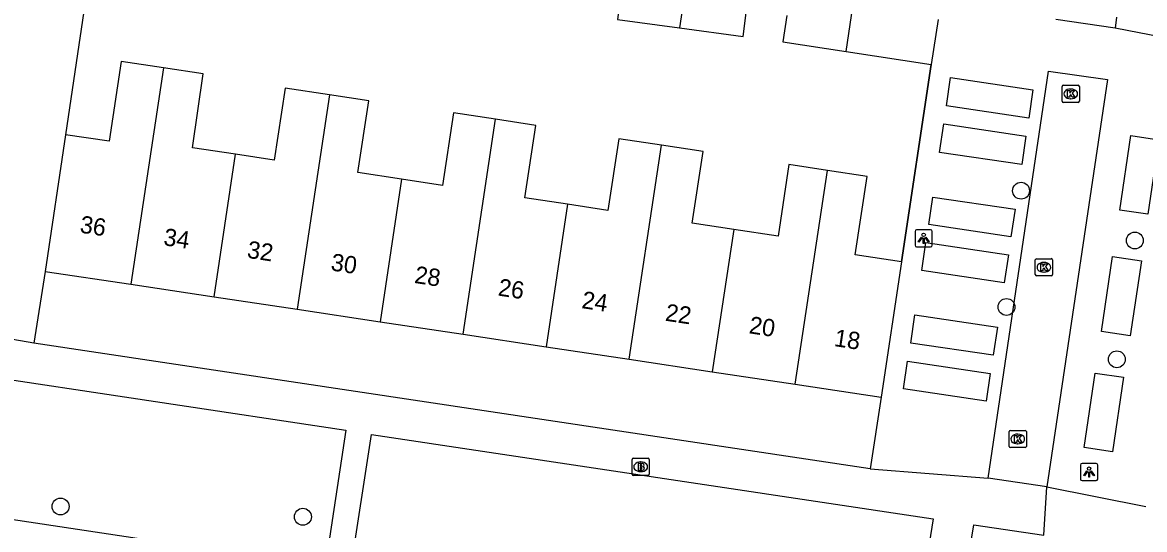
# Model space of a CAD drawing. Extents: x 163010 to 163853, y 382793 to 383982.
# Drawn here: x 163616.4 to 163681.5, y 383210.8 to 383240.2 of the extents above; entities that cross this region are included whole.
import ezdxf

# ---------------------------------------------------------------- set-up
doc = ezdxf.new("R2010")
doc.units = 0
for name, color, linetype in [('IMGEO_Boom', 7, 'Continuous'), ('IMGEO_Brandkraan', 7, 'Continuous'), ('IMGEO_Kolk', 7, 'Continuous'), ('IMGEO_Lichtpunt', 7, 'Continuous'), ('IMGEO_Muur', 7, 'Continuous'), ('IMGEO_Pand', 7, 'Continuous'), ('IMGEO_Pand_nummerreeks', 7, 'Continuous'), ('IMGEO_Rijbaan_lokaal_open', 7, 'Continuous'), ('IMGEO_Voetpad_open', 7, 'Continuous')]:
    doc.layers.add(name, color=color, linetype=linetype)

msp = doc.modelspace()

# ---------------------------------------------------------------- linework, layer by layer
at = {"layer": 'IMGEO_Boom'}
for centre in [(163674.295, 383230.407), (163680.89, 383227.521), (163673.454, 383223.671), (163679.842, 383220.639), (163618.653, 383212.115), (163632.69, 383211.52)]:
    msp.add_circle(centre, 0.489, dxfattribs=at)
at = {"layer": 'IMGEO_Brandkraan'}
for p, q in [((163651.759, 383213.986), (163651.759, 383214.838)), ((163651.834, 383214.912), (163652.686, 383214.912)), ((163652.247, 383214.692), (163652.272, 383214.692)), ((163652.76, 383214.838), (163652.76, 383213.986)), ((163652.686, 383213.912), (163651.834, 383213.912)), ((163652.27, 383214.132), (163652.245, 383214.132))]:
    msp.add_line(p, q, dxfattribs=at)
for points in [[(163651.759, 383213.986), (163651.759, 383214.838)], [(163651.834, 383214.912), (163652.686, 383214.912)], [(163652.107, 383214.612), (163652.107, 383214.212), (163652.32, 383214.212)], [(163652.338, 383214.612), (163652.107, 383214.612)], [(163652.286, 383214.531), (163652.232, 383214.531), (163652.232, 383214.455)], [(163652.232, 383214.455), (163652.285, 383214.455)], [(163652.76, 383214.838), (163652.76, 383213.986)], [(163652.686, 383213.912), (163651.834, 383213.912)], [(163652.294, 383214.379), (163652.232, 383214.379), (163652.232, 383214.298)], [(163652.232, 383214.298), (163652.294, 383214.298)]]:
    msp.add_lwpolyline(points, dxfattribs=at)
for centre, radius, start, end in [((163651.836, 383214.836), 0.0765, 91.55205, 178.44795), ((163651.836, 383214.836), 0.0765, 91.55205, 178.44795), ((163652.287, 383214.493), 0.0379, 267.82845, 90.93552), ((163652.342, 383214.467), 0.145, 59.4692, 91.53667), ((163652.367, 383214.514), 0.0922, 285.51372, 58.15012), ((163652.684, 383214.836), 0.0765, 1.55205, 88.44795), ((163652.684, 383214.836), 0.0765, 1.55205, 88.44795), ((163651.836, 383213.988), 0.0765, 181.55205, 268.44795), ((163651.836, 383213.988), 0.0765, 181.55205, 268.44795), ((163652.295, 383214.338), 0.0404, 269.87594, 90.50774), ((163652.326, 383214.463), 0.251, 268.66757, 293.53466), ((163652.372, 383214.322), 0.105, 301.31148, 78.98903), ((163652.684, 383213.988), 0.0765, 271.55205, 358.44795), ((163652.684, 383213.988), 0.0765, 271.55205, 358.44795)]:
    msp.add_arc(centre, radius, start, end, dxfattribs=at)
for centre, major_axis, ratio, start_param, end_param in [((163652.246, 383214.412), (-0.387, 0.002), 0.722429, 4.712389, 7.853982), ((163652.271, 383214.412), (-0.39, 0.002), 0.717154, 1.570796, 4.712389)]:
    msp.add_ellipse(centre, major_axis=major_axis, ratio=ratio, start_param=start_param, end_param=end_param, dxfattribs=at)
at = {"layer": 'IMGEO_Kolk'}
for p, q in [((163676.673, 383235.592), (163676.673, 383236.444)), ((163676.748, 383236.518), (163677.6, 383236.518)), ((163677.161, 383236.298), (163677.186, 383236.298)), ((163677.674, 383236.444), (163677.674, 383235.592)), ((163677.6, 383235.518), (163676.748, 383235.518)), ((163677.184, 383235.738), (163677.159, 383235.738)), ((163675.121, 383225.544), (163675.121, 383226.396)), ((163675.196, 383226.47), (163676.048, 383226.47)), ((163675.609, 383226.25), (163675.634, 383226.25)), ((163676.122, 383226.396), (163676.122, 383225.544)), ((163675.632, 383225.69), (163675.607, 383225.69)), ((163676.048, 383225.47), (163675.196, 383225.47)), ((163673.601, 383215.598), (163673.601, 383216.45)), ((163673.676, 383216.524), (163674.528, 383216.524)), ((163674.602, 383216.45), (163674.602, 383215.598)), ((163674.112, 383215.744), (163674.087, 383215.744)), ((163674.089, 383216.304), (163674.114, 383216.304)), ((163674.528, 383215.524), (163673.676, 383215.524))]:
    msp.add_line(p, q, dxfattribs=at)
for points in [[(163676.673, 383235.592), (163676.673, 383236.444)], [(163676.748, 383236.518), (163677.6, 383236.518)], [(163676.994, 383236.218), (163677.117, 383236.218), (163677.117, 383236.067), (163677.247, 383236.218), (163677.411, 383236.218), (163677.265, 383236.067), (163677.418, 383235.818), (163677.266, 383235.818), (163677.181, 383235.982), (163677.117, 383235.915), (163677.117, 383235.818), (163676.994, 383235.818), (163676.994, 383236.218)], [(163677.674, 383236.444), (163677.674, 383235.592)], [(163677.6, 383235.518), (163676.748, 383235.518)], [(163675.121, 383225.544), (163675.121, 383226.396)], [(163675.196, 383226.47), (163676.048, 383226.47)], [(163675.442, 383226.17), (163675.565, 383226.17), (163675.565, 383226.019), (163675.695, 383226.17), (163675.859, 383226.17), (163675.713, 383226.019), (163675.866, 383225.77), (163675.714, 383225.77), (163675.629, 383225.934), (163675.565, 383225.867), (163675.565, 383225.77), (163675.442, 383225.77), (163675.442, 383226.17)], [(163676.122, 383226.396), (163676.122, 383225.544)], [(163676.048, 383225.47), (163675.196, 383225.47)], [(163673.601, 383215.598), (163673.601, 383216.45)], [(163673.676, 383216.524), (163674.528, 383216.524)], [(163674.602, 383216.45), (163674.602, 383215.598)], [(163673.922, 383216.224), (163674.045, 383216.224), (163674.045, 383216.073), (163674.175, 383216.224), (163674.339, 383216.224), (163674.193, 383216.073), (163674.346, 383215.824), (163674.194, 383215.824), (163674.109, 383215.988), (163674.045, 383215.921), (163674.045, 383215.824), (163673.922, 383215.824), (163673.922, 383216.224)], [(163674.528, 383215.524), (163673.676, 383215.524)]]:
    msp.add_lwpolyline(points, dxfattribs=at)
for centre, start, end in [((163676.75, 383236.442), 91.55205, 178.44795), ((163676.75, 383236.442), 91.55205, 178.44795), ((163677.598, 383236.442), 1.55205, 88.44795), ((163677.598, 383236.442), 1.55205, 88.44795), ((163676.75, 383235.594), 181.55205, 268.44795), ((163676.75, 383235.594), 181.55205, 268.44795), ((163677.598, 383235.594), 271.55205, 358.44795), ((163677.598, 383235.594), 271.55205, 358.44795), ((163675.198, 383226.394), 91.55205, 178.44795), ((163675.198, 383226.394), 91.55205, 178.44795), ((163676.046, 383226.394), 1.55205, 88.44795), ((163676.046, 383226.394), 1.55205, 88.44795), ((163675.198, 383225.546), 181.55205, 268.44795), ((163675.198, 383225.546), 181.55205, 268.44795), ((163676.046, 383225.546), 271.55205, 358.44795), ((163676.046, 383225.546), 271.55205, 358.44795), ((163673.678, 383216.448), 91.55205, 178.44795), ((163673.678, 383216.448), 91.55205, 178.44795), ((163674.526, 383216.448), 1.55205, 88.44795), ((163674.526, 383216.448), 1.55205, 88.44795), ((163673.678, 383215.6), 181.55205, 268.44795), ((163673.678, 383215.6), 181.55205, 268.44795), ((163674.526, 383215.6), 271.55205, 358.44795), ((163674.526, 383215.6), 271.55205, 358.44795)]:
    msp.add_arc(centre, 0.0765, start, end, dxfattribs=at)
for centre, major_axis, ratio, start_param, end_param in [((163677.16, 383236.018), (-0.387, 0.002), 0.722429, 4.712389, 7.853982), ((163677.185, 383236.018), (-0.39, 0.002), 0.717154, 1.570796, 4.712389), ((163675.608, 383225.97), (-0.387, 0.002), 0.722429, 4.712389, 7.853982), ((163675.633, 383225.97), (-0.39, 0.002), 0.717154, 1.570796, 4.712389), ((163674.088, 383216.024), (-0.387, 0.002), 0.722429, 4.712389, 7.853982), ((163674.113, 383216.024), (-0.39, 0.002), 0.717154, 1.570796, 4.712389)]:
    msp.add_ellipse(centre, major_axis=major_axis, ratio=ratio, start_param=start_param, end_param=end_param, dxfattribs=at)
at = {"layer": 'IMGEO_Lichtpunt'}
for p, q in [((163669.055, 383228.146), (163668.247, 383228.146)), ((163669.055, 383228.146), (163668.247, 383228.146)), ((163668.153, 383228.051), (163668.153, 383227.244)), ((163668.153, 383228.051), (163668.153, 383227.244)), ((163669.149, 383227.244), (163669.149, 383228.051)), ((163669.149, 383227.244), (163669.149, 383228.051)), ((163668.247, 383227.15), (163669.055, 383227.15)), ((163668.247, 383227.15), (163669.055, 383227.15)), ((163677.74, 383214.512), (163677.74, 383213.705)), ((163677.74, 383214.512), (163677.74, 383213.705)), ((163678.642, 383214.607), (163677.834, 383214.607)), ((163678.642, 383214.607), (163677.834, 383214.607)), ((163678.736, 383213.705), (163678.736, 383214.512)), ((163678.736, 383213.705), (163678.736, 383214.512)), ((163677.834, 383213.611), (163678.642, 383213.611)), ((163677.834, 383213.611), (163678.642, 383213.611))]:
    msp.add_line(p, q, dxfattribs=at)
for points in [[(163668.527, 383227.715), (163668.566, 383227.687), (163668.378, 383227.425), (163668.34, 383227.452), (163668.527, 383227.715)], [(163668.629, 383227.667), (163668.676, 383227.667), (163668.676, 383227.345), (163668.629, 383227.345), (163668.629, 383227.667)], [(163668.739, 383227.687), (163668.777, 383227.714), (163668.964, 383227.452), (163668.925, 383227.424), (163668.739, 383227.687)], [(163678.114, 383214.176), (163678.153, 383214.148), (163677.965, 383213.886), (163677.927, 383213.913), (163678.114, 383214.176)], [(163678.216, 383214.128), (163678.263, 383214.128), (163678.263, 383213.806), (163678.216, 383213.806), (163678.216, 383214.128)], [(163678.326, 383214.148), (163678.364, 383214.175), (163678.551, 383213.913), (163678.512, 383213.885), (163678.326, 383214.148)]]:
    msp.add_lwpolyline(points, dxfattribs=at)
for centre in [(163668.652, 383227.849), (163678.239, 383214.31)]:
    msp.add_circle(centre, 0.0994, dxfattribs=at)
for centre, start, end in [((163668.247, 383228.051), 90, 180), ((163668.247, 383228.051), 90, 180), ((163669.055, 383228.051), 0, 90), ((163669.055, 383228.051), 0, 90), ((163668.247, 383227.244), 180, 270), ((163668.247, 383227.244), 180, 270), ((163669.055, 383227.244), 270, 0), ((163669.055, 383227.244), 270, 360), ((163677.834, 383214.512), 90, 180), ((163677.834, 383214.512), 90, 180), ((163678.642, 383214.512), 0, 90), ((163678.642, 383214.512), 0, 90), ((163677.834, 383213.705), 180, 270), ((163677.834, 383213.705), 180, 270), ((163678.642, 383213.705), 270, 0), ((163678.642, 383213.705), 270, 360)]:
    msp.add_arc(centre, 0.0946, start, end, dxfattribs=at)
at = {"layer": 'IMGEO_Muur'}
for points in [[(163620.614, 383244.998), (163618.941, 383233.649)], [(163667.379, 383226.279), (163669.088, 383237.721)]]:
    msp.add_lwpolyline(points, dxfattribs=at)
at = {"layer": 'IMGEO_Pand'}
for points in [[(163654.915, 383242.548), (163654.507, 383239.836)], [(163651.131, 383241.993), (163650.907, 383240.318), (163654.507, 383239.836)], [(163654.507, 383239.836), (163658.195, 383239.343), (163658.398, 383240.86)], [(163660.72, 383240.549), (163660.489, 383239.038), (163664.162, 383238.475)], [(163664.162, 383238.475), (163664.555, 383241.085)], [(163669.487, 383240.33), (163669.088, 383237.721)], [(163624.617, 383237.523), (163622.167, 383237.892), (163621.472, 383233.269), (163618.941, 383233.649)], [(163664.162, 383238.475), (163669.088, 383237.721)], [(163624.617, 383237.523), (163622.731, 383224.986)], [(163628.785, 383232.518), (163626.29, 383232.893), (163626.916, 383237.177), (163624.617, 383237.523)], [(163634.223, 383235.966), (163631.662, 383236.351), (163631.035, 383232.179), (163628.785, 383232.518)], [(163634.223, 383235.966), (163632.353, 383223.538)], [(163638.407, 383231.074), (163635.876, 383231.455), (163636.503, 383235.623), (163634.223, 383235.966)], [(163643.849, 383234.543), (163641.406, 383234.911), (163640.775, 383230.718), (163638.407, 383231.074)], [(163641.975, 383222.09), (163643.849, 383234.543)], [(163648.026, 383229.618), (163645.552, 383229.99), (163646.184, 383234.192), (163643.849, 383234.543)], [(163618.941, 383233.649), (163617.75, 383225.735)], [(163653.462, 383233.043), (163650.988, 383233.415), (163650.364, 383229.266), (163648.026, 383229.618)], [(163651.596, 383220.642), (163653.462, 383233.043)], [(163657.648, 383228.163), (163655.251, 383228.518), (163655.877, 383232.679), (163653.462, 383233.043)], [(163627.542, 383224.262), (163628.785, 383232.518)], [(163663.082, 383231.581), (163660.845, 383231.918), (163660.222, 383227.782), (163657.648, 383228.163)], [(163661.218, 383219.195), (163663.082, 383231.581)], [(163667.379, 383226.279), (163664.694, 383226.683), (163665.379, 383231.235), (163663.082, 383231.581)], [(163638.407, 383231.074), (163637.164, 383222.814)], [(163648.026, 383229.618), (163646.785, 383221.366)], [(163657.648, 383228.163), (163656.407, 383219.918)], [(163667.379, 383226.279), (163666.2, 383218.445)], [(163617.75, 383225.735), (163622.731, 383224.986)], [(163622.731, 383224.986), (163627.542, 383224.262)], [(163627.542, 383224.262), (163632.353, 383223.538)], [(163632.353, 383223.538), (163637.164, 383222.814)], [(163637.164, 383222.814), (163641.975, 383222.09)], [(163641.975, 383222.09), (163646.785, 383221.366)], [(163646.785, 383221.366), (163651.596, 383220.642)], [(163651.596, 383220.642), (163656.407, 383219.918)], [(163656.407, 383219.918), (163661.218, 383219.195)], [(163661.218, 383219.195), (163666.2, 383218.445)]]:
    msp.add_lwpolyline(points, dxfattribs=at)
at = {"layer": 'IMGEO_Rijbaan_lokaal_open'}
for points in [[(163679.828, 383240.462), (163679.739, 383239.828)], [(163679.739, 383239.828), (163676.315, 383240.328)], [(163672.384, 383213.757), (163675.895, 383237.339), (163679.31, 383236.852), (163675.78, 383213.262)], [(163675.78, 383213.262), (163672.384, 383213.757)], [(163671.427, 383210.224), (163671.559, 383211.048), (163675.609, 383210.462)]]:
    msp.add_lwpolyline(points, dxfattribs=at)
at = {"layer": 'IMGEO_Voetpad_open'}
for points in [[(163620.614, 383244.998), (163618.941, 383233.649)], [(163682.442, 383239.311), (163679.739, 383239.828)], [(163669.088, 383237.721), (163667.379, 383226.279)], [(163674.743, 383234.609), (163669.972, 383235.319), (163670.216, 383236.96), (163674.987, 383236.25), (163674.743, 383234.609)], [(163674.337, 383231.921), (163669.572, 383232.63), (163669.816, 383234.272), (163674.581, 383233.563), (163674.337, 383231.921)], [(163682.287, 383233.356), (163681.644, 383229.04), (163680.022, 383229.281), (163680.665, 383233.597), (163682.287, 383233.356)], [(163673.713, 383227.74), (163668.955, 383228.448), (163669.191, 383230.039), (163673.949, 383229.331), (163673.713, 383227.74)], [(163673.32, 383225.068), (163668.546, 383225.779), (163668.789, 383227.408), (163673.563, 383226.697), (163673.32, 383225.068)], [(163681.269, 383226.341), (163680.623, 383222), (163678.955, 383222.248), (163679.601, 383226.589), (163681.269, 383226.341)], [(163617.75, 383225.735), (163617.111, 383221.572)], [(163672.685, 383220.874), (163667.904, 383221.585), (163668.148, 383223.222), (163672.929, 383222.51), (163672.685, 383220.874)], [(163617.111, 383221.572), (163610.88, 383222.652)], [(163665.554, 383214.294), (163617.111, 383221.572)], [(163672.271, 383218.224), (163667.477, 383218.938), (163667.715, 383220.539), (163672.509, 383219.825), (163672.271, 383218.224)], [(163612.502, 383215.959), (163613.099, 383219.853), (163635.179, 383216.534), (163633.976, 383208.611)], [(163680.232, 383219.599), (163679.589, 383215.28), (163677.955, 383215.524), (163678.598, 383219.842), (163680.232, 383219.599)], [(163666.2, 383218.445), (163665.554, 383214.294)], [(163664.158, 383204.087), (163662.476, 383204.339), (163635.45, 383208.393), (163636.665, 383216.287), (163669.197, 383211.395)], [(163665.554, 383214.294), (163672.384, 383213.757)], [(163675.609, 383210.462), (163675.78, 383213.262)], [(163675.78, 383213.262), (163681.523, 383212.114)], [(163633.976, 383208.611), (163615.781, 383211.37)], [(163669.197, 383211.395), (163668.611, 383207.645)]]:
    msp.add_lwpolyline(points, dxfattribs=at)

# ---------------------------------------------------------------- texts
at = {"layer": 'IMGEO_Pand_nummerreeks'}
for s, rotation, p in [('36', 351.44321, (163619.73, 383227.985)), ('34', 351.44321, (163624.575, 383227.256)), ('32', 351.44321, (163629.417, 383226.527)), ('30', 351.44321, (163634.268, 383225.797)), ('28', 351.44321, (163639.113, 383225.068)), ('26', 351.44321, (163643.955, 383224.34)), ('24', 351.44321, (163648.8, 383223.611)), ('22', 351.44321, (163653.642, 383222.882)), ('20', 351.44574, (163658.494, 383222.153)), ('18', 351.44321, (163663.428, 383221.41))]:
    msp.add_text(s, height=1, rotation=rotation, dxfattribs=at).set_placement(p)

doc.saveas('drawing.dxf')
